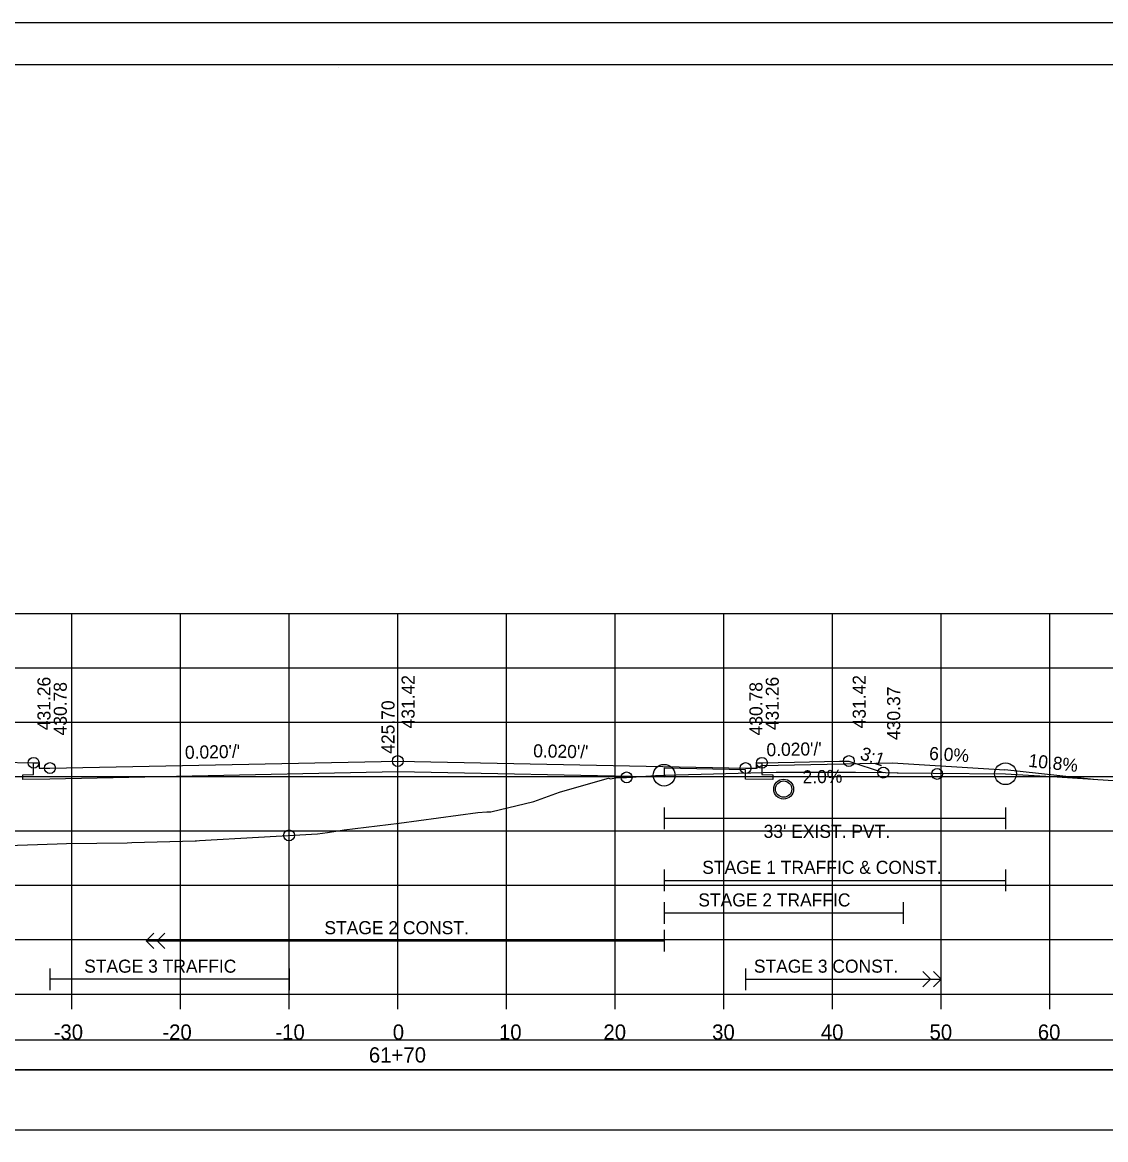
# Model space of a CAD drawing. Extents: x 1371057 to 1372761, y 380005 to 390517.
# Drawn here: x 1371526.3 to 1371626, y 384809.1 to 384911.8 of the extents above; entities that cross this region are included whole.
import ezdxf

# ---------------------------------------------------------------- set-up
doc = ezdxf.new("R2010")
doc.units = 0
for name, color, linetype in [('R_Alt Surface', 7, 'Continuous'), ('R_Axis', 7, 'Continuous'), ('R_Axis Annot', 7, 'Continuous'), ('R_Border', 7, 'Continuous'), ('R_Detour', 7, 'Continuous'), ('R_Dimension', 7, 'Continuous'), ('R_Drive', 7, 'Continuous'), ('R_Exist Surface', 7, 'Continuous'), ('R_Fin Surface', 7, 'Continuous'), ('R_Grid', 7, 'Continuous'), ('R_No Plot', 7, 'Continuous'), ('R_Striping', 7, 'Continuous'), ('R_Water', 7, 'Continuous'), ('R_Xsect Elev', 7, 'Continuous'), ('R_Xsect Slope', 7, 'Continuous')]:
    doc.layers.add(name, color=color, linetype=linetype)

msp = doc.modelspace()

# ---------------------------------------------------------------- linework, layer by layer
at = {"layer": 'R_Alt Surface'}
for points in [[(1371594.37, 384843.76), (1371594.37, 384842.67), (1371595.37, 384842.65), (1371595.37, 384842.22), (1371592.87, 384842.27), (1371592.87, 384842.28), (1371592.87, 384843.11), (1371585.37, 384843.26), (1371585.37, 384842.43), (1371560.87, 384842.92), (1371528.87, 384842.27), (1371526.37, 384842.22), (1371526.37, 384842.65), (1371527.37, 384842.67), (1371527.37, 384843.76)], [(1371585.37, 384839.66), (1371585.37, 384837.66)], [(1371616.78, 384839.66), (1371616.78, 384837.66)], [(1371585.37, 384838.66), (1371616.78, 384838.66)]]:
    msp.add_lwpolyline(points, dxfattribs=at)
at = {"layer": 'R_Axis'}
for p, q in [((1371410.87, 384822.5), (1371710.87, 384822.5)), ((1371530.87, 384821.1), (1371530.87, 384822.5)), ((1371540.87, 384821.1), (1371540.87, 384822.5)), ((1371550.87, 384821.1), (1371550.87, 384822.5)), ((1371560.87, 384821.1), (1371560.87, 384822.5)), ((1371570.87, 384821.1), (1371570.87, 384822.5)), ((1371580.87, 384821.1), (1371580.87, 384822.5)), ((1371590.87, 384821.1), (1371590.87, 384822.5)), ((1371600.87, 384821.1), (1371600.87, 384822.5)), ((1371610.87, 384821.1), (1371610.87, 384822.5)), ((1371620.87, 384821.1), (1371620.87, 384822.5))]:
    msp.add_line(p, q, dxfattribs=at)
at = {"layer": 'R_Border'}
for p, q in [((1371402.87, 384907.96), (1371719.05, 384907.96)), ((1371555.39, 384907.7), (1371555.39, 384907.7)), ((1371555.39, 384907.7), (1371555.39, 384907.7))]:
    msp.add_line(p, q, dxfattribs=at)
at = {"layer": 'R_Detour'}
msp.add_lwpolyline([(1371407.72, 384815.54), (1371714.03, 384815.54), (1371714.03, 384818.25), (1371407.72, 384818.25)], close=True, dxfattribs=at)
at = {"layer": 'R_Dimension'}
msp.add_lwpolyline([(1371407.72, 384810.02), (1371714.03, 384810.02), (1371714.03, 384815.54), (1371407.72, 384815.54)], close=True, dxfattribs=at)
at = {"layer": 'R_Drive'}
for p, q in [((1371594.37, 384843.51), (1371606.37, 384843.75)), ((1371606.37, 384843.75), (1371616.71, 384843.12)), ((1371593.87, 384843.26), (1371594.37, 384843.51)), ((1371624.87, 384842.24), (1371616.71, 384843.12))]:
    msp.add_line(p, q, dxfattribs=at)
at = {"layer": 'R_Exist Surface'}
msp.add_lwpolyline([(1371523.12, 384836.1), (1371529.53, 384836.32), (1371530.4, 384836.34), (1371535.97, 384836.41), (1371536.39, 384836.43), (1371542.22, 384836.58), (1371542.34, 384836.59), (1371542.64, 384836.61), (1371553.47, 384837.24), (1371554.39, 384837.34), (1371555.95, 384837.61), (1371560.99, 384838.21), (1371568.22, 384839.19), (1371569.05, 384839.25), (1371569.42, 384839.24), (1371573.38, 384840.2), (1371575.75, 384841.06), (1371578.2, 384841.77), (1371580.27, 384842.34), (1371580.45, 384842.28), (1371581.08, 384842.4), (1371581.92, 384842.42), (1371584.59, 384842.58), (1371585.37, 384842.62), (1371585.38, 384842.62), (1371585.5, 384842.63), (1371586.47, 384842.66), (1371594.49, 384842.88), (1371595.69, 384842.91), (1371596.15, 384842.91), (1371596.29, 384842.91), (1371602.97, 384842.89), (1371605.74, 384842.86), (1371606.82, 384842.84), (1371606.91, 384842.84), (1371610.14, 384842.8), (1371616.78, 384842.76), (1371621.53, 384842.47), (1371627.62, 384842.06)], dxfattribs=at)
at = {"layer": 'R_Fin Surface'}
msp.add_lwpolyline([(1371495.81, 384836.06), (1371498.63, 384837), (1371519.37, 384843.92), (1371521.88, 384843.86), (1371524.37, 384843.82), (1371527.37, 384843.76), (1371527.87, 384843.76), (1371527.87, 384843.62), (1371527.88, 384843.26), (1371528.44, 384843.27), (1371528.87, 384843.28), (1371560.87, 384843.91), (1371560.87, 384843.92), (1371560.88, 384843.91), (1371592.87, 384843.28), (1371593.87, 384843.26), (1371593.87, 384843.76), (1371594.31, 384843.76), (1371594.37, 384843.76), (1371597.37, 384843.82), (1371601.5, 384843.9), (1371602.37, 384843.92), (1371605.54, 384842.86)], dxfattribs=at)
at = {"layer": 'R_Grid'}
for p, q in [((1371410.87, 384857.5), (1371710.87, 384857.5)), ((1371530.87, 384822.5), (1371530.87, 384857.5)), ((1371540.87, 384822.5), (1371540.87, 384857.5)), ((1371550.87, 384822.5), (1371550.87, 384857.5)), ((1371560.87, 384822.5), (1371560.87, 384857.5)), ((1371570.87, 384822.5), (1371570.87, 384857.5)), ((1371580.87, 384822.5), (1371580.87, 384857.5)), ((1371590.87, 384822.5), (1371590.87, 384857.5)), ((1371600.87, 384822.5), (1371600.87, 384857.5)), ((1371610.87, 384822.5), (1371610.87, 384857.5)), ((1371620.87, 384822.5), (1371620.87, 384857.5)), ((1371410.87, 384852.5), (1371710.87, 384852.5)), ((1371410.87, 384847.5), (1371710.87, 384847.5)), ((1371410.87, 384842.5), (1371710.87, 384842.5)), ((1371410.87, 384837.5), (1371710.87, 384837.5)), ((1371410.87, 384832.5), (1371710.87, 384832.5)), ((1371410.87, 384827.5), (1371710.87, 384827.5)), ((1371410.87, 384822.5), (1371710.87, 384822.5))]:
    msp.add_line(p, q, dxfattribs=at)
at = {"layer": 'R_No Plot'}
msp.add_line((1371390.47, 384911.85), (1371723.8, 384911.85), dxfattribs=at)
for points in [[(1371390.46, 384911.85), (1371723.8, 384911.85), (1371723.8, 384698.51), (1371390.46, 384698.51)], [(1371636.79, 384907.96), (1371656.41, 384907.96), (1371656.41, 384898.08), (1371672.52, 384898.08), (1371695.72, 384898.08), (1371695.84, 384869.92), (1371719.05, 384869.92), (1371719.05, 384702.5), (1371402.87, 384702.5), (1371402.87, 384907.96)]]:
    msp.add_lwpolyline(points, close=True, dxfattribs=at)
for centre, radius in [((1371527.37, 384843.76), 0.5), ((1371528.87, 384843.28), 0.5), ((1371560.87, 384843.92), 0.5), ((1371585.37, 384842.62), 1), ((1371592.87, 384843.28), 0.5), ((1371594.37, 384843.76), 0.5), ((1371602.37, 384843.92), 0.5), ((1371616.78, 384842.76), 1), ((1371581.92, 384842.42), 0.5), ((1371605.54, 384842.86), 0.5), ((1371610.49, 384842.74), 0.5), ((1371596.37, 384841.34), 0.917), ((1371550.87, 384837.09), 0.5)]:
    msp.add_circle(centre, radius, dxfattribs=at)
at = {"layer": 'R_Striping'}
for p, q in [((1371585.37, 384833.95), (1371585.37, 384831.95)), ((1371616.78, 384833.95), (1371616.78, 384831.95)), ((1371585.37, 384832.95), (1371616.78, 384832.95)), ((1371585.37, 384830.95), (1371585.37, 384828.95)), ((1371607.37, 384830.95), (1371607.37, 384828.95)), ((1371585.37, 384829.95), (1371607.37, 384829.95)), ((1371585.37, 384828.4), (1371585.37, 384826.4)), ((1371537.73, 384827.4), (1371538.43, 384828.11)), ((1371537.73, 384827.4), (1371585.37, 384827.4)), ((1371538.43, 384826.69), (1371537.73, 384827.4)), ((1371538.73, 384827.4), (1371539.43, 384828.11)), ((1371539.43, 384826.69), (1371538.73, 384827.4)), ((1371528.87, 384824.86), (1371528.87, 384822.86)), ((1371550.87, 384824.86), (1371550.87, 384822.86)), ((1371592.87, 384824.86), (1371592.87, 384822.86)), ((1371609.87, 384823.86), (1371609.17, 384824.57)), ((1371610.87, 384823.86), (1371610.17, 384824.57)), ((1371550.87, 384823.86), (1371528.87, 384823.86)), ((1371592.87, 384823.86), (1371610.87, 384823.86)), ((1371609.17, 384823.15), (1371609.87, 384823.86)), ((1371610.17, 384823.15), (1371610.87, 384823.86))]:
    msp.add_line(p, q, dxfattribs=at)
at = {"layer": 'R_Water'}
msp.add_circle((1371596.37, 384841.34), 0.75, dxfattribs=at)
at = {"layer": 'R_Xsect Elev'}
msp.add_line((1371560.87, 384838.2), (1371560.87, 384851.59), dxfattribs=at)

# ---------------------------------------------------------------- texts
at = {"layer": 'R_Axis Annot'}
for s, p in [('-30', (1371529.21, 384818.3)), ('-20', (1371539.21, 384818.3)), ('-10', (1371549.61, 384818.3)), ('0', (1371560.41, 384818.3)), ('10', (1371570.18, 384818.3)), ('20', (1371579.79, 384818.3)), ('30', (1371589.79, 384818.3)), ('40', (1371599.79, 384818.3)), ('50', (1371609.79, 384818.3)), ('60', (1371619.75, 384818.3)), ('61+70', (1371558.21, 384816.2))]:
    msp.add_text(s, height=1.4, dxfattribs=at).set_placement(p)
at = {"layer": 'R_Striping'}
for s, p in [('STAGE 1 TRAFFIC & CONST.', (1371588.88, 384833.55)), ('STAGE 2 TRAFFIC', (1371588.52, 384830.55)), ('STAGE 2 CONST.', (1371554.12, 384828)), ('STAGE 3 TRAFFIC', (1371532.02, 384824.46)), ('STAGE 3 CONST.', (1371593.63, 384824.46))]:
    msp.add_text(s, height=1.2, dxfattribs=at).set_placement(p)
at = {"layer": 'R_Water'}
msp.add_text("33' EXIST. PVT.", height=1.2, rotation=360, dxfattribs=at).set_placement((1371594.53, 384836.86))
at = {"layer": 'R_Xsect Elev'}
for s, rotation, p in [('431.26', 90, (1371528.92, 384846.76)), ('430.78', 90, (1371530.42, 384846.28)), ('431.42', 90, (1371562.42, 384846.92)), ('430.78', 90, (1371594.42, 384846.28)), ('431.26', 90, (1371595.92, 384846.76)), ('431.42', 90, (1371603.92, 384846.92)), ('430.37', 90, (1371607.09, 384845.86)), ('425.70', 90, (1371560.57, 384844.59)), ('6.0%', 356.5664, (1371609.73, 384844.04)), ('10.8%', 353.8359, (1371618.85, 384843.4)), ('2.0%', 1.1458, (1371598.12, 384841.86))]:
    msp.add_text(s, height=1.2, rotation=rotation, dxfattribs=at).set_placement(p)
at = {"layer": 'R_Xsect Slope'}
for s, rotation, p in [("0.020'/'", 1.1458, (1371594.8, 384844.36)), ("0.020'/'", 1.1457, (1371541.3, 384844.12)), ("0.020'/'", 358.8543, (1371573.32, 384844.27)), ('3:1', 341.5575, (1371603.32, 384844.12))]:
    msp.add_text(s, height=1.2, rotation=rotation, dxfattribs=at).set_placement(p)

doc.saveas('drawing.dxf')
